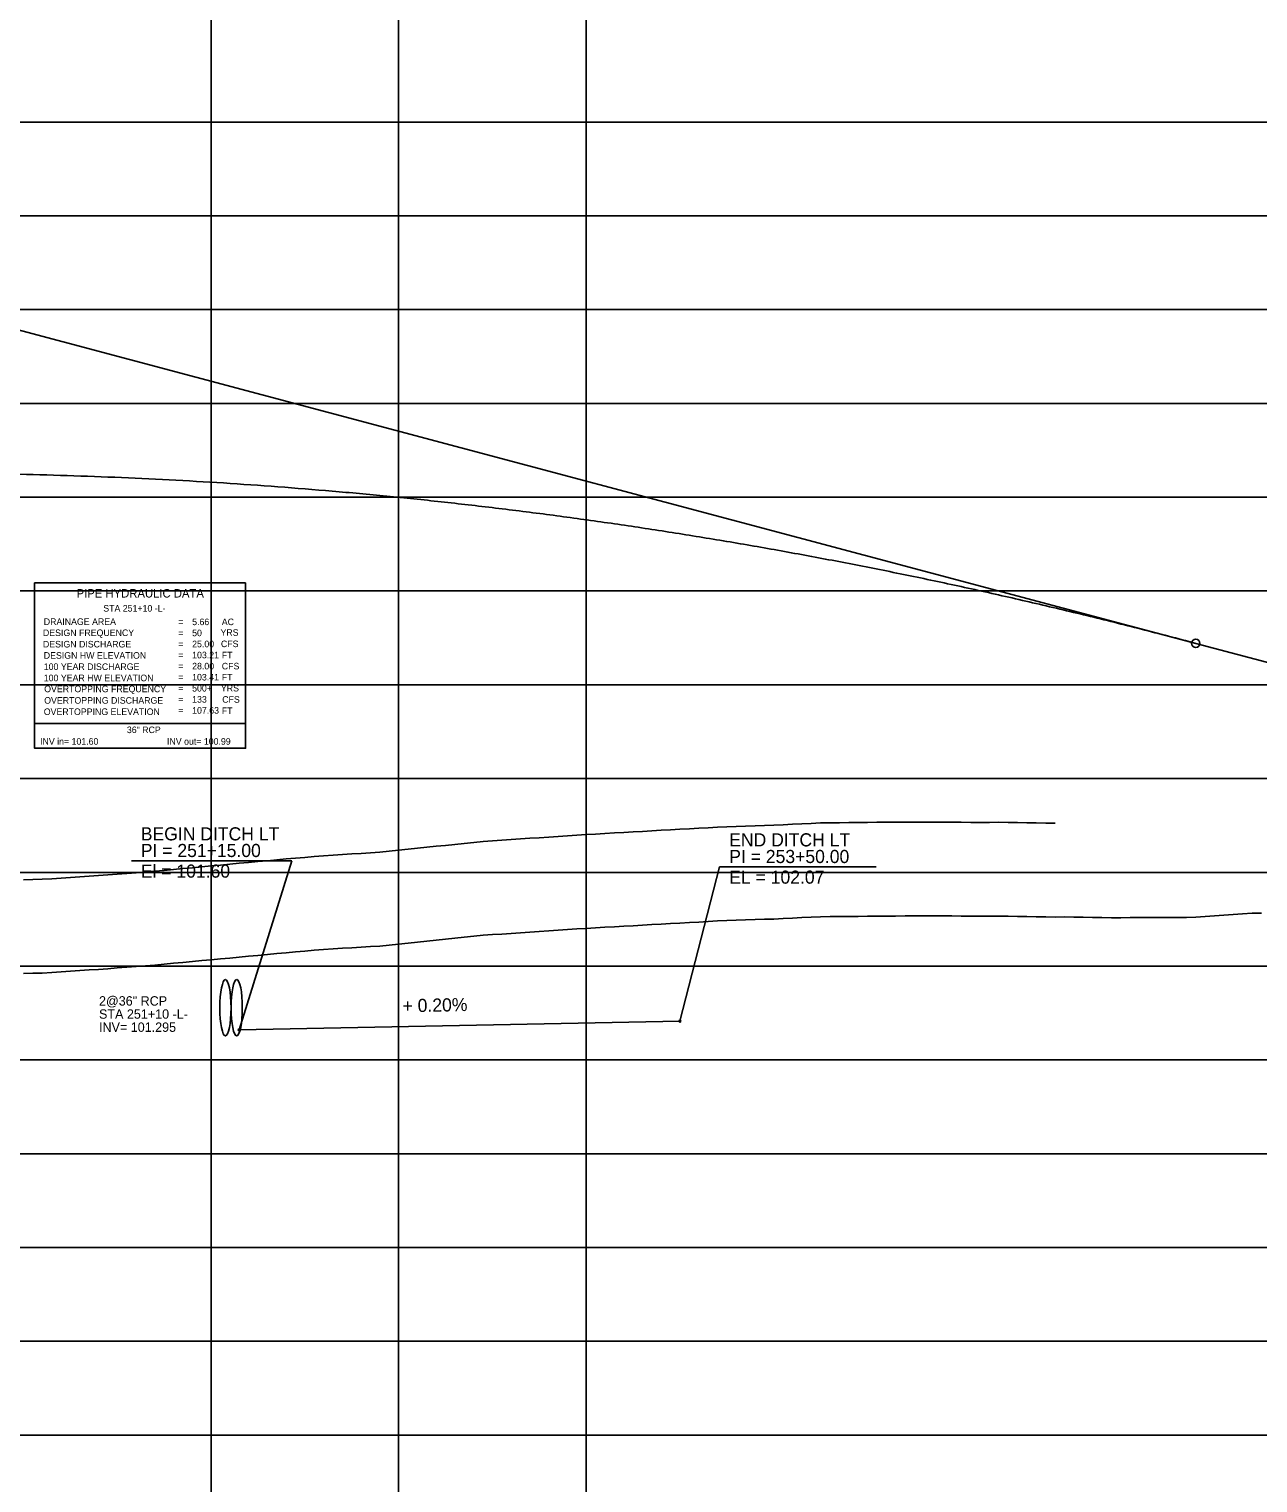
# Model space of a CAD drawing. Extents: x 2345490 to 2436403, y 465165 to 573888.
# Drawn here: x 2405324 to 2405980, y 564651 to 565426 of the extents above; entities that cross this region are included whole.
import ezdxf

# ---------------------------------------------------------------- set-up
doc = ezdxf.new("R2010")
doc.units = 0
for name, color, linetype in [('Old_Level_1', 7, 'Continuous'), ('Old_Level_2', 7, 'Continuous'), ('Old_Level_3', 7, 'Continuous'), ('Old_Level_4', 7, 'Continuous'), ('Old_Level_57', 7, 'Continuous'), ('Old_Level_63', 7, 'Continuous')]:
    doc.layers.add(name, color=color, linetype=linetype)

msp = doc.modelspace()

# ---------------------------------------------------------------- linework, layer by layer
at = {"layer": 'Old_Level_1'}
for points in [[(2405371.5425, 564925.56725), (2405376.5425, 564925.95725), (2405381.5425, 564926.347), (2405386.5425, 564926.737), (2405391.5425, 564927.13075), (2405396.5425, 564927.58425), (2405401.5425, 564928.051), (2405406.5425, 564928.522), (2405411.5425, 564928.99275), (2405416.5425, 564929.46375), (2405421.5425, 564929.9345), (2405426.5425, 564930.4055), (2405431.5425, 564930.86975), (2405436.5425, 564931.35125), (2405441.5425, 564931.8185), (2405446.5425, 564932.282), (2405451.5425, 564932.74525), (2405456.5425, 564933.20875), (2405461.5425, 564933.663), (2405466.5425, 564934.09875), (2405471.5425, 564934.539), (2405476.5425, 564934.979), (2405481.5425, 564935.419), (2405486.5425, 564935.77425), (2405491.5425, 564936.06675), (2405496.5425, 564936.35925), (2405501.5425, 564936.65175), (2405506.5425, 564936.9445), (2405511.5425, 564937.237), (2405516.5425, 564937.7645), (2405521.5425, 564938.3055), (2405526.5425, 564938.8165), (2405531.5425, 564939.34675), (2405536.5425, 564939.877), (2405541.5425, 564940.40725), (2405546.5425, 564940.9375), (2405551.5425, 564941.46775), (2405556.5425, 564941.998), (2405561.5425, 564942.52825), (2405566.5425, 564942.99825), (2405571.5425, 564943.3295), (2405576.5425, 564943.6665), (2405581.5425, 564944.0035), (2405586.5425, 564944.34025), (2405591.5425, 564944.67725), (2405596.5425, 564945.01425), (2405601.5425, 564945.35125), (2405606.5425, 564945.68825), (2405611.5425, 564946.025), (2405616.5425, 564946.362), (2405621.5425, 564946.68625), (2405626.5425, 564946.969), (2405631.5425, 564947.25175), (2405636.5425, 564947.5345), (2405641.5425, 564947.817), (2405646.5425, 564948.09975), (2405651.5425, 564948.3825), (2405656.5425, 564948.66525), (2405661.5425, 564948.948), (2405666.5425, 564949.23075), (2405671.5425, 564949.53925), (2405676.5425, 564949.804), (2405681.5425, 564950.0725), (2405686.5425, 564950.353), (2405691.5425, 564950.63375), (2405696.5425, 564950.85875), (2405701.5425, 564951.026), (2405706.5425, 564951.19325), (2405711.5425, 564951.3605), (2405716.5425, 564951.52775), (2405721.5425, 564951.666), (2405726.5425, 564951.91325), (2405731.5425, 564952.16075), (2405736.5425, 564952.39775), (2405741.5425, 564952.63875), (2405746.5425, 564952.8555), (2405751.5425, 564952.91975), (2405756.5425, 564952.975), (2405761.5425, 564953.0305), (2405766.5425, 564953.086), (2405771.5425, 564953.1415), (2405776.5425, 564953.217), (2405781.5425, 564953.23575), (2405786.5425, 564953.25475), (2405791.5425, 564953.27375), (2405796.5425, 564953.2925), (2405801.5425, 564953.3115), (2405806.5425, 564953.35325), (2405811.5425, 564953.31375), (2405816.5425, 564953.2745), (2405821.5425, 564953.235), (2405826.5425, 564953.1955), (2405831.5425, 564953.15625), (2405836.5425, 564953.11675), (2405841.5425, 564953.20825), (2405846.5425, 564953.12725), (2405851.5425, 564953.046), (2405856.5425, 564952.965), (2405861.5425, 564952.88375), (2405866.5425, 564952.80275), (2405871.5425, 564952.72175)], [(2405871.5425, 564952.72175), (2405876.5425, 564952.7565), (2405881.5425, 564952.677), (2405886.5425, 564952.5975), (2405891.5425, 564952.518), (2405896.5425, 564952.4385), (2405901.5425, 564952.359), (2405906.5425, 564952.27925), (2405911.5425, 564952.452), (2405916.5425, 564952.463), (2405921.5425, 564952.47375), (2405926.5425, 564952.4845), (2405931.5425, 564952.4955), (2405936.5425, 564952.50625), (2405941.5425, 564952.51725), (2405946.5425, 564952.5935), (2405951.5425, 564952.94975), (2405956.5425, 564953.30625), (2405961.5425, 564953.6625), (2405966.5425, 564954.019), (2405971.5425, 564954.37525), (2405976.5425, 564954.73175), (2405981.5425, 564954.8265)], [(2405321.5425, 564922.62725), (2405326.5425, 564922.71), (2405331.5425, 564922.82575), (2405336.5425, 564923.1615), (2405341.5425, 564923.49725), (2405346.5425, 564923.83275), (2405351.5425, 564924.1685), (2405356.5425, 564924.50425), (2405361.5425, 564924.83975), (2405366.5425, 564925.1775), (2405371.5425, 564925.56725)]]:
    msp.add_lwpolyline(points, dxfattribs=at)
at = {"layer": 'Old_Level_2'}
for q in [(2405224.20025, 565290.82675), (2406121.5425, 565052.0555)]:
    msp.add_line((2405946.5425, 565098.62075), q, dxfattribs=at)
msp.add_circle((2405946.5425, 565098.62075), 2.25, dxfattribs=at)
msp.add_spline([(2404496.5425, 565074.034), (2404525.5425, 565082.56975), (2404554.5425, 565090.77725), (2404583.5425, 565098.6565), (2404612.5425, 565106.20725), (2404641.5425, 565113.42975), (2404670.5425, 565120.324), (2404699.5425, 565126.88975), (2404728.5425, 565133.12725), (2404757.5425, 565139.0365), (2404786.5425, 565144.61725), (2404815.5425, 565149.87), (2404844.5425, 565154.794), (2404873.5425, 565159.39), (2404902.5425, 565163.6575), (2404931.5425, 565167.59675), (2404960.5425, 565171.2075), (2404989.5425, 565174.49025), (2405018.5425, 565177.44425), (2405047.5425, 565180.07025), (2405076.5425, 565182.36775), (2405105.5425, 565184.337), (2405134.5425, 565185.978), (2405163.5425, 565187.2905), (2405192.5425, 565188.27475), (2405221.5425, 565188.9305), (2405250.5425, 565189.25825), (2405279.5425, 565189.2575), (2405308.5425, 565188.92825), (2405337.5425, 565188.271), (2405366.5425, 565187.28525), (2405395.5425, 565185.971), (2405424.5425, 565184.32875), (2405453.5425, 565182.358), (2405482.5425, 565180.059), (2405511.5425, 565177.4315), (2405540.5425, 565174.47575), (2405569.5425, 565171.19175), (2405598.5425, 565167.57925), (2405627.5425, 565163.6385), (2405656.5425, 565159.3695), (2405685.5425, 565154.77225), (2405714.5425, 565149.8465), (2405743.5425, 565144.5925), (2405772.5425, 565139.01), (2405801.5425, 565133.09925), (2405830.5425, 565126.86025), (2405859.5425, 565120.293), (2405888.5425, 565113.39725), (2405917.5425, 565106.17325), (2405946.5425, 565098.62075)], degree=3, dxfattribs=at)
at = {"layer": 'Old_Level_3'}
for p, q in [((2405379.06564, 564982.69903), (2405464.53196, 564982.69903)), ((2405436.5425, 564892.534), (2405464.53196, 564982.69903)), ((2405671.5425, 564897.234), (2405692.70187, 564979.49907)), ((2405692.70187, 564979.49907), (2405776.21365, 564979.49907)), ((2405436.5425, 564892.534), (2405671.5425, 564897.234))]:
    msp.add_line(p, q, dxfattribs=at)
for centre in [(2405671.5425, 564897.234), (2405436.5425, 564892.534)]:
    msp.add_circle(centre, 0.5, dxfattribs=at)
for centre in [(2405429.19419, 564904.35322), (2405435.20518, 564904.3799)]:
    msp.add_ellipse(centre, major_axis=(0, 15), ratio=0.198473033, dxfattribs=at)
at = {"layer": 'Old_Level_4'}
for p, q in [((2405327.42525, 565130.87475), (2405439.92525, 565130.87475)), ((2405327.42525, 565055.87475), (2405327.42525, 565130.87475)), ((2405439.92525, 565130.87475), (2405439.92525, 565055.87475)), ((2405439.92525, 565055.87475), (2405327.42525, 565055.87475))]:
    msp.add_line(p, q, dxfattribs=at)
msp.add_lwpolyline([(2405327.42525, 565055.87475), (2405439.92525, 565055.87475), (2405439.92525, 565042.65975), (2405327.42525, 565042.65975)], close=True, dxfattribs=at)
at = {"layer": 'Old_Level_57'}
for p, q in [((2405421.54225, 564276.534), (2405421.54225, 566615.2835)), ((2405521.54225, 564276.534), (2405521.54225, 566615.2835)), ((2405621.54225, 564276.534), (2405621.54225, 566615.2835)), ((2381271.5425, 565376.534), (2410861.12275, 565376.534)), ((2381271.5425, 565326.534), (2410861.12275, 565326.534)), ((2381271.5425, 565276.534), (2410861.12275, 565276.534)), ((2381271.5425, 565226.534), (2410861.12275, 565226.534)), ((2381271.5425, 565176.534), (2410861.12275, 565176.534)), ((2381271.5425, 565126.534), (2410861.12275, 565126.534)), ((2381271.5425, 565076.534), (2410861.12275, 565076.534)), ((2381271.5425, 565026.534), (2410861.12275, 565026.534)), ((2381271.5425, 564976.534), (2410861.12275, 564976.534)), ((2381271.5425, 564926.534), (2410861.12275, 564926.534)), ((2381271.5425, 564876.534), (2410861.12275, 564876.534)), ((2381271.5425, 564826.534), (2410861.12275, 564826.534)), ((2381271.54275, 564776.534), (2410861.123, 564776.534)), ((2381271.5425, 564726.534), (2410861.12275, 564726.534)), ((2381271.54275, 564676.534), (2410861.123, 564676.534))]:
    msp.add_line(p, q, dxfattribs=at)
at = {"layer": 'Old_Level_63'}
for points in [[(2405371.5425, 564975.5725), (2405376.5425, 564975.9625), (2405381.5425, 564976.35225), (2405386.5425, 564976.74225), (2405391.5425, 564977.136), (2405396.5425, 564977.5895), (2405401.5425, 564978.05625), (2405406.5425, 564978.52725), (2405411.5425, 564978.998), (2405416.5425, 564979.469), (2405421.5425, 564979.93975), (2405426.5425, 564980.41075), (2405431.5425, 564980.875), (2405436.5425, 564981.3565), (2405441.5425, 564981.82375), (2405446.5425, 564982.28725), (2405451.5425, 564982.7505), (2405456.5425, 564983.214), (2405461.5425, 564983.66825), (2405466.5425, 564984.104), (2405471.5425, 564984.54425), (2405476.5425, 564984.98425), (2405481.5425, 564985.42425), (2405486.5425, 564985.7795), (2405491.5425, 564986.072), (2405496.5425, 564986.3645), (2405501.5425, 564986.657), (2405506.5425, 564986.94975), (2405511.5425, 564987.24225), (2405516.5425, 564987.76975), (2405521.5425, 564988.31075), (2405526.5425, 564988.82175), (2405531.5425, 564989.352), (2405536.5425, 564989.88225), (2405541.5425, 564990.4125), (2405546.5425, 564990.94275), (2405551.5425, 564991.473), (2405556.5425, 564992.00325), (2405561.5425, 564992.5335), (2405566.5425, 564993.0035), (2405571.5425, 564993.33475), (2405576.5425, 564993.67175), (2405581.5425, 564994.00875), (2405586.5425, 564994.3455), (2405591.5425, 564994.6825), (2405596.5425, 564995.0195), (2405601.5425, 564995.3565), (2405606.5425, 564995.6935), (2405611.5425, 564996.03025), (2405616.5425, 564996.36725), (2405621.5425, 564996.6915), (2405626.5425, 564996.97425), (2405631.5425, 564997.257), (2405636.5425, 564997.53975), (2405641.5425, 564997.82225), (2405646.5425, 564998.105), (2405651.5425, 564998.38775), (2405656.5425, 564998.6705), (2405661.5425, 564998.95325), (2405666.5425, 564999.236), (2405671.5425, 564999.5445), (2405676.5425, 564999.80925), (2405681.5425, 565000.07775), (2405686.5425, 565000.35825), (2405691.5425, 565000.639), (2405696.5425, 565000.864), (2405701.5425, 565001.03125), (2405706.5425, 565001.1985), (2405711.5425, 565001.36575), (2405716.5425, 565001.533), (2405721.5425, 565001.67125), (2405726.5425, 565001.9185), (2405731.5425, 565002.166), (2405736.5425, 565002.403), (2405741.5425, 565002.644), (2405746.5425, 565002.86075), (2405751.5425, 565002.925), (2405756.5425, 565002.98025), (2405761.5425, 565003.03575), (2405766.5425, 565003.09125), (2405771.5425, 565003.14675), (2405776.5425, 565003.22225), (2405781.5425, 565003.241), (2405786.5425, 565003.26), (2405791.5425, 565003.279), (2405796.5425, 565003.29775), (2405801.5425, 565003.31675), (2405806.5425, 565003.3585), (2405811.5425, 565003.319), (2405816.5425, 565003.27975), (2405821.5425, 565003.24025), (2405826.5425, 565003.20075), (2405831.5425, 565003.1615), (2405836.5425, 565003.122), (2405841.5425, 565003.2135), (2405846.5425, 565003.1325), (2405851.5425, 565003.05125), (2405856.5425, 565002.97025), (2405861.5425, 565002.889), (2405866.5425, 565002.808), (2405871.5425, 565002.727)], [(2405321.5425, 564972.6325), (2405326.5425, 564972.71525), (2405331.5425, 564972.831), (2405336.5425, 564973.16675), (2405341.5425, 564973.5025), (2405346.5425, 564973.838), (2405351.5425, 564974.17375), (2405356.5425, 564974.5095), (2405361.5425, 564974.845), (2405366.5425, 564975.18275), (2405371.5425, 564975.5725)]]:
    msp.add_lwpolyline(points, dxfattribs=at)

# ---------------------------------------------------------------- texts
at = {"layer": 'Old_Level_3'}
for s, height, p in [('BEGIN DITCH LT', 7.0000005, (2405384.04506, 564993.57294)), ('PI = 251+15.00', 7.0000005, (2405384.04506, 564984.69903)), ('END DITCH LT', 7.0000005, (2405697.79748, 564990.37297)), ('PI = 253+50.00', 7.0000005, (2405697.79748, 564981.49907)), ('El = 101.60', 7.0000005, (2405384.04506, 564973.69903)), ('EL = 102.07', 7.0000005, (2405697.79748, 564970.49907)), ('2@36" RCP', 4.999999, (2405361.78573, 564905.51511)), ('STA 251+10 -L-', 4.9999995, (2405361.78573, 564898.51511)), ('INV= 101.295', 4.9999995, (2405361.78573, 564891.51511))]:
    msp.add_text(s, height=height, dxfattribs=at).set_placement(p)
msp.add_text('+ 0.20%', height=7.000001, rotation=1.26030278, dxfattribs=at).set_placement((2405523.68235, 564901.87227))
at = {"layer": 'Old_Level_4'}
for s, height, p in [('PIPE HYDRAULIC DATA', 4.49985, (2405349.82525, 565123.04975)), ('STA 251+10 -L-', 3.4998, (2405364.046, 565115.54925)), ('DRAINAGE AREA', 3.49995, (2405332.32525, 565108.42475)), ('=        ', 3.49995, (2405403.97525, 565108.32475)), ('5.66', 3.49995, (2405411.43575, 565108.3243)), ('AC', 3.49995, (2405427.25025, 565108.32475)), ('DESIGN FREQUENCY', 3.49995, (2405331.87525, 565102.49975)), ('DESIGN DISCHARGE', 3.49995, (2405331.87525, 565096.42475)), ('=        ', 3.49995, (2405403.97525, 565102.42475)), ('=        ', 3.49995, (2405403.97525, 565096.52475)), ('50', 3.49995, (2405411.43575, 565102.42435)), ('25.00', 3.49995, (2405411.43575, 565096.5244)), ('YRS', 3.49995, (2405426.55025, 565102.62475)), ('CFS', 3.49995, (2405426.77525, 565096.59975)), ('DESIGN HW ELEVATION', 3.49995, (2405332.32525, 565090.42475)), ('=        ', 3.49995, (2405403.97525, 565090.62475)), ('103.21', 3.49995, (2405411.43575, 565090.62445)), ('FT', 3.49995, (2405427.25025, 565090.62475)), ('100 YEAR DISCHARGE', 3.49995, (2405332.32525, 565084.42475)), ('=        ', 3.49995, (2405403.97525, 565084.72475)), ('28.00', 3.49995, (2405411.43575, 565084.7245)), ('CFS', 3.49995, (2405427.25025, 565084.72475)), ('100 YEAR HW ELEVATION', 3.49995, (2405332.32525, 565078.42475)), ('OVERTOPPING FREQUENCY', 3.49995, (2405332.55025, 565072.57475)), ('=        ', 3.49995, (2405403.97525, 565078.82475)), ('=        ', 3.49995, (2405403.97525, 565072.92475)), ('500+', 3.49995, (2405411.43575, 565072.9246)), ('103.41', 3.49995, (2405411.43575, 565078.82455)), ('YRS', 3.49995, (2405426.77525, 565072.97475)), ('FT', 3.49995, (2405427.25025, 565078.82475)), ('OVERTOPPING DISCHARGE', 3.49995, (2405332.55025, 565066.44975)), ('=        ', 3.49995, (2405403.97525, 565067.02475)), ('133', 3.49995, (2405411.43575, 565067.02465)), ('CFS', 3.49995, (2405427.47525, 565066.94975)), ('OVERTOPPING ELEVATION', 3.49995, (2405332.32525, 565060.42475)), ('=        ', 3.49995, (2405403.97525, 565061.12475)), ('107.63', 3.49995, (2405411.43575, 565061.1247)), ('FT', 3.49995, (2405427.25025, 565060.92475)), ('36" RCP', 3.4998, (2405376.631, 565050.7725)), ('INV in= 101.60', 3.4998, (2405330.35775, 565044.58675)), ('INV out= 100.99', 3.4998, (2405398.0345, 565044.58675))]:
    msp.add_text(s, height=height, dxfattribs=at).set_placement(p)

doc.saveas('drawing.dxf')
